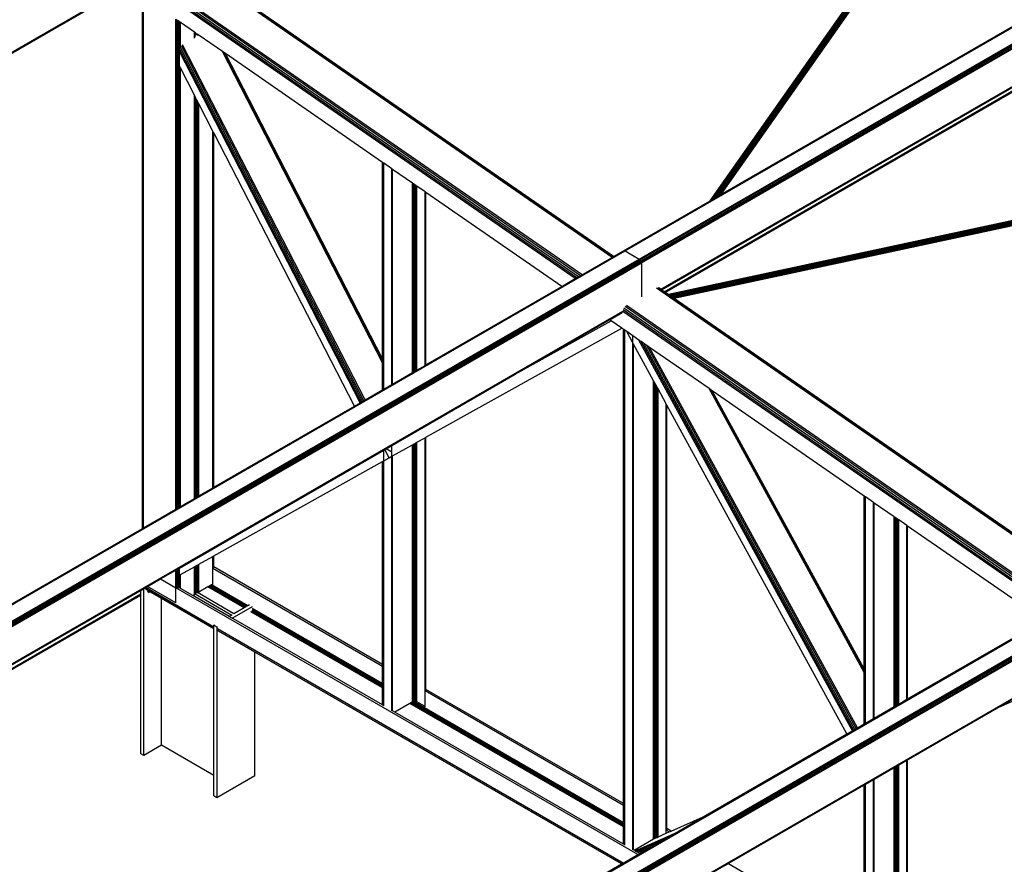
# Model space of a CAD drawing. Header units: millimetres. Extents: x 10 to 1250, y -62 to 528.
# Tile 689 of 909: x 608.25 to 610.51, y 516.88 to 518.82. Entities that reach past the tile are written whole.
import ezdxf

# ---------------------------------------------------------------- set-up
doc = ezdxf.new("R2010")
doc.units = ezdxf.units.MM
doc.header["$LTSCALE"] = 0.05

msp = doc.modelspace()

# ---------------------------------------------------------------- linework, layer by layer
at = {"color": 8}
for p, q in [((609.6415, 518.2852), (612.4102, 519.8837)), ((609.6434, 518.2845), (612.4122, 519.883)), ((609.6756, 518.266), (612.4443, 519.8645)), ((609.6775, 518.2644), (612.4463, 519.8629)), ((609.6792, 518.2621), (612.4479, 519.8607)), ((609.6803, 518.2595), (612.4491, 519.8581)), ((609.6807, 518.257), (612.4495, 519.8556)), ((609.7251, 518.1966), (612.4072, 519.7451)), ((609.7266, 518.1956), (612.4066, 519.743)), ((609.8383, 518.3995), (610.4985, 519.3381)), ((609.8384, 518.3996), (610.4985, 519.3381)), ((609.8388, 518.3997), (610.5035, 519.3448)), ((609.8393, 518.4), (610.5045, 519.3458)), ((609.8399, 518.4004), (610.5056, 519.3468)), ((609.8408, 518.4009), (610.5069, 519.3478)), ((609.8418, 518.4015), (610.5082, 519.3488)), ((609.8429, 518.4021), (610.5095, 519.3498)), ((609.8442, 518.4029), (610.511, 519.3508)), ((609.8456, 518.4037), (610.5126, 519.3519)), ((609.847, 518.4045), (610.5131, 519.3514)), ((609.8485, 518.4054), (610.5137, 519.351)), ((609.8501, 518.4063), (610.5142, 519.3504)), ((609.8516, 518.4072), (610.5147, 519.3498)), ((609.8531, 518.4081), (610.5152, 519.3492)), ((609.8546, 518.4089), (610.5156, 519.3485)), ((609.8561, 518.4097), (610.516, 519.3478)), ((609.8574, 518.4105), (610.5163, 519.3471)), ((609.8587, 518.4112), (610.5165, 519.3464)), ((609.8598, 518.4119), (610.5167, 519.3457)), ((609.8608, 518.4124), (610.5168, 519.3451)), ((609.8616, 518.4129), (610.5168, 519.3444)), ((609.8622, 518.4133), (610.5168, 519.3438)), ((609.8627, 518.4136), (610.5167, 519.3433)), ((609.863, 518.4138), (610.5158, 519.3418)), ((609.863, 518.4138), (611.3044, 519.2459)), ((609.7271, 518.1953), (611.3006, 519.1037)), ((609.7333, 518.1909), (611.3006, 519.0958)), ((609.7349, 518.1898), (611.3006, 519.0937)), ((609.7355, 518.1894), (611.3006, 519.093)), ((605.99, 517.4442), (608.5335, 518.9127)), ((605.99, 517.4423), (608.5331, 518.9106)), ((605.99, 517.4417), (608.533, 518.9099)), ((609.6158, 518.271), (608.6972, 518.9075)), ((609.6168, 518.2716), (608.6993, 518.9073)), ((609.6133, 518.2696), (608.6943, 518.9063)), ((608.5357, 517.6474), (608.5357, 518.8694)), ((608.5362, 517.6477), (608.5362, 518.869)), ((608.5378, 517.6486), (608.5378, 518.8679)), ((609.5409, 518.2278), (608.6203, 518.8656)), ((609.5446, 518.2299), (608.6256, 518.8666)), ((609.5291, 518.221), (608.6123, 518.8562)), ((609.5326, 518.223), (608.6147, 518.8589)), ((609.5367, 518.2254), (608.6189, 518.8612)), ((608.6147, 518.8147), (608.6123, 518.8163)), ((608.6123, 518.7875), (608.6123, 518.8163)), ((608.6149, 518.8145), (608.6147, 518.8147)), ((608.6147, 518.7829), (608.6147, 518.8147)), ((608.6161, 518.8137), (608.6149, 518.8145)), ((608.6149, 518.7825), (608.6149, 518.8145)), ((608.6175, 518.8127), (608.6161, 518.8137)), ((608.6161, 518.7802), (608.6161, 518.8137)), ((608.6203, 518.8108), (608.6175, 518.8127)), ((608.6175, 518.7775), (608.6175, 518.8127)), ((608.6203, 518.7721), (608.6203, 518.8108)), ((608.6227, 518.8091), (608.6203, 518.8108)), ((608.6227, 518.7675), (608.6227, 518.8091)), ((608.6548, 518.7869), (608.6227, 518.8091)), ((608.6147, 518.7829), (608.6123, 518.7875)), ((608.6123, 518.78), (608.6123, 518.7875)), ((608.6147, 518.7754), (608.6123, 518.78)), ((608.6123, 518.7719), (608.6123, 518.78)), ((608.6147, 518.7672), (608.6123, 518.7719)), ((608.6123, 518.7642), (608.6123, 518.7719)), ((608.6149, 518.7825), (608.6147, 518.7829)), ((608.6147, 518.7754), (608.6147, 518.7829)), ((608.6149, 518.775), (608.6147, 518.7754)), ((608.6147, 518.7672), (608.6147, 518.7754)), ((608.6161, 518.7802), (608.6149, 518.7825)), ((608.6149, 518.775), (608.6149, 518.7825)), ((608.6161, 518.7727), (608.6149, 518.775)), ((608.6149, 518.7668), (608.6149, 518.775)), ((608.6175, 518.7775), (608.6161, 518.7802)), ((608.6161, 518.7727), (608.6161, 518.7802)), ((608.6175, 518.77), (608.6161, 518.7727)), ((608.6161, 518.7645), (608.6161, 518.7727)), ((608.6175, 518.77), (608.6175, 518.7775)), ((608.6227, 518.7675), (608.6203, 518.7721)), ((608.6203, 518.7646), (608.6203, 518.7721)), ((608.6548, 518.7733), (608.6548, 518.7869)), ((608.6564, 518.7858), (608.6548, 518.7869)), ((608.6564, 518.7839), (608.6564, 518.7858)), ((608.6569, 518.7854), (608.6564, 518.7858)), ((608.6564, 518.7752), (608.6564, 518.7839)), ((608.6569, 518.7831), (608.6569, 518.7854)), ((608.6571, 518.7853), (608.6569, 518.7854)), ((608.6569, 518.7784), (608.6569, 518.7831)), ((608.6571, 518.7827), (608.6571, 518.7853)), ((608.6599, 518.7833), (608.6571, 518.7853)), ((608.6599, 518.7801), (608.6599, 518.7833)), ((608.6627, 518.7814), (608.6599, 518.7833)), ((608.6627, 518.7789), (608.6627, 518.7814)), ((608.6651, 518.7797), (608.6627, 518.7814)), ((608.6651, 518.7793), (608.6651, 518.7797)), ((608.6655, 518.7795), (608.6651, 518.7797)), ((608.7193, 518.7422), (608.6655, 518.7795)), ((608.6147, 518.7596), (608.6123, 518.7642)), ((608.6123, 518.7582), (608.6123, 518.7642)), ((608.6147, 518.7536), (608.6123, 518.7582)), ((608.6123, 518.7248), (608.6123, 518.7582)), ((608.6149, 518.7668), (608.6147, 518.7672)), ((608.6147, 518.7596), (608.6147, 518.7672)), ((608.6149, 518.7592), (608.6147, 518.7596)), ((608.6147, 518.7536), (608.6147, 518.7596)), ((608.6149, 518.7532), (608.6147, 518.7536)), ((608.6147, 518.7202), (608.6147, 518.7536)), ((608.6161, 518.7645), (608.6149, 518.7668)), ((608.6149, 518.7592), (608.6149, 518.7668)), ((608.6161, 518.7569), (608.6149, 518.7592)), ((608.6149, 518.7532), (608.6149, 518.7592)), ((608.6161, 518.7509), (608.6149, 518.7532)), ((608.6149, 518.7198), (608.6149, 518.7532)), ((608.6175, 518.7618), (608.6161, 518.7645)), ((608.6161, 518.7569), (608.6161, 518.7645)), ((608.6175, 518.7542), (608.6161, 518.7569)), ((608.6161, 518.7509), (608.6161, 518.7569)), ((608.6175, 518.7482), (608.6161, 518.7509)), ((608.6161, 518.7175), (608.6161, 518.7509)), ((608.6175, 518.7618), (608.6175, 518.77)), ((608.6175, 518.7542), (608.6175, 518.7618)), ((608.6175, 518.7482), (608.6175, 518.7542)), ((608.6227, 518.76), (608.6203, 518.7646)), ((608.6203, 518.7564), (608.6203, 518.7646)), ((608.6227, 518.7518), (608.6203, 518.7564)), ((608.6203, 518.7487), (608.6203, 518.7564)), ((609.0376, 517.9372), (608.6203, 518.7487)), ((608.6203, 518.7428), (608.6203, 518.7487)), ((608.6227, 518.76), (608.6227, 518.7675)), ((608.6227, 518.7518), (608.6227, 518.76)), ((608.6227, 518.7506), (608.6227, 518.7518)), ((609.0406, 517.9389), (608.6229, 518.7514)), ((609.0439, 517.9408), (608.6251, 518.7553)), ((609.0468, 517.9425), (608.6277, 518.7577)), ((608.6175, 518.7148), (608.6175, 518.7482)), ((609.0352, 517.9358), (608.6203, 518.7428)), ((608.6203, 518.7094), (608.6203, 518.7428)), ((609.0865, 518.028), (608.7193, 518.7422)), ((608.7238, 518.7391), (608.7193, 518.7422)), ((609.0865, 518.0336), (608.7238, 518.7391)), ((608.7261, 518.7375), (608.7238, 518.7391)), ((609.0865, 518.0366), (608.7261, 518.7375)), ((609.0865, 518.4878), (608.7261, 518.7375)), ((608.6123, 517.6917), (608.6123, 518.7248)), ((608.6147, 518.7202), (608.6123, 518.7248)), ((608.6147, 517.693), (608.6147, 518.7202)), ((608.6149, 518.7198), (608.6147, 518.7202)), ((608.6149, 517.6932), (608.6149, 518.7198)), ((608.6161, 518.7175), (608.6149, 518.7198)), ((608.6161, 517.6938), (608.6161, 518.7175)), ((608.6175, 518.7148), (608.6161, 518.7175)), ((608.6175, 517.6947), (608.6175, 518.7148)), ((608.6203, 517.6963), (608.6203, 518.7094)), ((608.6227, 518.7048), (608.6203, 518.7094)), ((608.6227, 517.6976), (608.6227, 518.7048)), ((608.6548, 518.6423), (608.6227, 518.7048)), ((608.6548, 517.7162), (608.6548, 518.6423)), ((608.6564, 518.6392), (608.6548, 518.6423)), ((608.6564, 517.7171), (608.6564, 518.6392)), ((608.6569, 518.6382), (608.6564, 518.6392)), ((608.6569, 517.7174), (608.6569, 518.6382)), ((608.6571, 518.6377), (608.6569, 518.6382)), ((608.6571, 517.7175), (608.6571, 518.6377)), ((608.6574, 518.6373), (608.6571, 518.6377)), ((608.6574, 517.7177), (608.6574, 518.6373)), ((608.6585, 518.635), (608.6574, 518.6373)), ((608.6585, 517.7183), (608.6585, 518.635)), ((608.6599, 518.6323), (608.6585, 518.635)), ((608.6599, 517.7191), (608.6599, 518.6323)), ((608.6627, 518.6269), (608.6599, 518.6323)), ((608.6627, 517.7208), (608.6627, 518.6269)), ((608.6651, 518.6222), (608.6627, 518.6269)), ((608.6651, 517.7221), (608.6651, 518.6222)), ((608.6972, 518.5598), (608.6651, 518.6222)), ((611.6143, 518.5863), (609.7427, 518.1844)), ((611.616, 518.5865), (609.7428, 518.1843)), ((611.6165, 518.5864), (609.743, 518.1842)), ((611.617, 518.5863), (609.7434, 518.184)), ((611.6176, 518.586), (609.7438, 518.1837)), ((611.6182, 518.5857), (609.7443, 518.1833)), ((611.6174, 518.5849), (609.7449, 518.1829)), ((611.6159, 518.584), (609.7455, 518.1825)), ((611.6145, 518.5831), (609.7463, 518.1819)), ((611.6131, 518.5821), (609.747, 518.1814)), ((611.6119, 518.5811), (609.7479, 518.1808)), ((611.6107, 518.5801), (609.7487, 518.1803)), ((611.6096, 518.5791), (609.7495, 518.1797)), ((611.6087, 518.5781), (609.7504, 518.1791)), ((611.608, 518.5772), (609.7512, 518.1785)), ((611.6073, 518.5763), (609.752, 518.178)), ((611.6067, 518.5755), (609.7528, 518.1774)), ((609.7535, 518.1769), (611.6062, 518.5747)), ((611.6057, 518.574), (609.7541, 518.1765)), ((611.6053, 518.5734), (609.7547, 518.1761)), ((611.6049, 518.5729), (609.7552, 518.1758)), ((611.6046, 518.5725), (609.7556, 518.1755)), ((611.6044, 518.5722), (609.7559, 518.1753)), ((611.6043, 518.572), (609.7561, 518.1751)), ((611.6042, 518.5719), (609.7562, 518.1751)), ((608.6972, 517.7407), (608.6972, 518.5598)), ((608.6988, 518.5567), (608.6972, 518.5598)), ((608.6988, 517.7416), (608.6988, 518.5567)), ((608.6993, 518.5556), (608.6988, 518.5567)), ((608.6993, 517.7419), (608.6993, 518.5556)), ((609.022, 517.9282), (608.6993, 518.5556)), ((609.0865, 518.0366), (609.0865, 518.4878)), ((609.0872, 518.4873), (609.0865, 518.4878)), ((609.0872, 518.0352), (609.0872, 518.4873)), ((609.0889, 518.4861), (609.0872, 518.4873)), ((609.0889, 518.0319), (609.0889, 518.4861)), ((609.0893, 518.4858), (609.0889, 518.4861)), ((609.0893, 518.0311), (609.0893, 518.4858)), ((609.108, 518.4729), (609.0893, 518.4858)), ((609.108, 517.9778), (609.108, 518.4729)), ((609.1097, 518.4717), (609.108, 518.4729)), ((609.1097, 517.9788), (609.1097, 518.4717)), ((609.1555, 518.44), (609.1097, 518.4717)), ((609.1555, 518.0053), (609.1555, 518.44)), ((609.1569, 518.439), (609.1555, 518.44)), ((609.1569, 518.0061), (609.1569, 518.439)), ((609.1578, 518.4384), (609.1569, 518.439)), ((609.1578, 518.0066), (609.1578, 518.4384)), ((609.1606, 518.4365), (609.1578, 518.4384)), ((609.1606, 518.0082), (609.1606, 518.4365)), ((609.1633, 518.4346), (609.1606, 518.4365)), ((609.1633, 518.0098), (609.1633, 518.4346)), ((609.1642, 518.4339), (609.1633, 518.4346)), ((609.1642, 518.0103), (609.1642, 518.4339)), ((609.1657, 518.4329), (609.1642, 518.4339)), ((609.1657, 518.0111), (609.1657, 518.4329)), ((609.1843, 518.42), (609.1657, 518.4329)), ((609.1843, 518.0219), (609.1843, 518.42)), ((609.186, 518.4188), (609.1843, 518.42)), ((609.186, 518.0229), (609.186, 518.4188)), ((609.4978, 518.2029), (609.186, 518.4188)), ((609.8546, 518.4089), (609.8561, 518.4097)), ((609.8561, 518.4097), (609.8574, 518.4105)), ((609.8574, 518.4105), (609.8587, 518.4112)), ((609.8587, 518.4112), (609.8598, 518.4119)), ((609.8598, 518.4119), (609.8608, 518.4124)), ((609.8608, 518.4124), (609.8616, 518.4129)), ((609.8616, 518.4129), (609.8622, 518.4133)), ((609.8622, 518.4133), (609.8627, 518.4136)), ((609.863, 518.4138), (609.8627, 518.4136)), ((609.6398, 518.2849), (609.8383, 518.3995)), ((609.8383, 518.3995), (609.8384, 518.3996)), ((609.8384, 518.3996), (609.8388, 518.3997)), ((609.8388, 518.3997), (609.8393, 518.4)), ((609.8393, 518.4), (609.8399, 518.4004)), ((609.8399, 518.4004), (609.8408, 518.4009)), ((609.8408, 518.4009), (609.8418, 518.4015)), ((609.8418, 518.4015), (609.8429, 518.4021)), ((609.8429, 518.4021), (609.8442, 518.4029)), ((609.8442, 518.4029), (609.8456, 518.4037)), ((609.8456, 518.4037), (609.847, 518.4045)), ((609.847, 518.4045), (609.8485, 518.4054)), ((609.8485, 518.4054), (609.8501, 518.4063)), ((609.8501, 518.4063), (609.8516, 518.4072)), ((609.8516, 518.4072), (609.8531, 518.4081)), ((609.8531, 518.4081), (609.8546, 518.4089)), ((606.9321, 516.721), (609.6415, 518.2852)), ((606.9341, 516.7203), (609.6434, 518.2845)), ((609.6168, 518.2716), (609.6398, 518.2849)), ((609.6398, 518.2849), (609.6415, 518.2852)), ((609.6415, 518.2852), (609.6434, 518.2845)), ((609.6434, 518.2845), (609.6756, 518.266)), ((606.9662, 516.7017), (609.6756, 518.266)), ((606.9682, 516.7001), (609.6775, 518.2644)), ((606.9699, 516.6979), (609.6792, 518.2621)), ((606.971, 516.6953), (609.6803, 518.2595)), ((606.9714, 516.6928), (609.6807, 518.257)), ((609.5446, 518.2299), (609.6133, 518.2696)), ((609.6133, 518.2696), (609.6158, 518.271)), ((609.6158, 518.271), (609.6168, 518.2716)), ((609.6756, 518.266), (609.6775, 518.2644)), ((609.6775, 518.2644), (609.6792, 518.2621)), ((609.6792, 518.2621), (609.6803, 518.2595)), ((609.6803, 518.2595), (609.6807, 518.257)), ((609.6807, 518.257), (609.6807, 518.1792)), ((609.5409, 518.2278), (609.5446, 518.2299)), ((609.4978, 518.2029), (609.5291, 518.221)), ((609.5291, 518.221), (609.5326, 518.223)), ((609.5326, 518.223), (609.5367, 518.2254)), ((609.5367, 518.2254), (609.5409, 518.2278)), ((609.186, 518.0229), (609.4978, 518.2029)), ((610.7195, 517.5032), (609.7151, 518.1991)), ((610.722, 517.5046), (609.7181, 518.2001)), ((609.7251, 518.1966), (609.7208, 518.1996)), ((609.7266, 518.1956), (609.7251, 518.1966)), ((609.7271, 518.1953), (609.7266, 518.1956)), ((609.7333, 518.1909), (609.7271, 518.1953)), ((609.7349, 518.1898), (609.7333, 518.1909)), ((609.7355, 518.1894), (609.7349, 518.1898)), ((609.7427, 518.1844), (609.7355, 518.1894)), ((609.7428, 518.1843), (609.7427, 518.1844)), ((609.743, 518.1842), (609.7428, 518.1843)), ((609.7434, 518.184), (609.743, 518.1842)), ((609.7438, 518.1837), (609.7434, 518.184)), ((609.7443, 518.1833), (609.7438, 518.1837)), ((609.7449, 518.1829), (609.7443, 518.1833)), ((609.7455, 518.1825), (609.7449, 518.1829)), ((609.7463, 518.1819), (609.7455, 518.1825)), ((609.747, 518.1814), (609.7463, 518.1819)), ((609.7479, 518.1808), (609.747, 518.1814)), ((609.7487, 518.1803), (609.7479, 518.1808)), ((609.7495, 518.1797), (609.7487, 518.1803)), ((609.7504, 518.1791), (609.7495, 518.1797)), ((609.7512, 518.1785), (609.7504, 518.1791)), ((609.752, 518.178), (609.7512, 518.1785)), ((609.7528, 518.1774), (609.752, 518.178)), ((609.7535, 518.1769), (609.7528, 518.1774)), ((609.7541, 518.1765), (609.7535, 518.1769)), ((609.7547, 518.1761), (609.7541, 518.1765)), ((609.7552, 518.1758), (609.7547, 518.1761)), ((609.7556, 518.1755), (609.7552, 518.1758)), ((609.7559, 518.1753), (609.7556, 518.1755)), ((609.7561, 518.1751), (609.7559, 518.1753)), ((609.7562, 518.1751), (609.7561, 518.1751)), ((610.723, 517.5052), (609.7562, 518.1751)), ((607.0158, 516.6324), (609.6385, 518.1466)), ((607.0172, 516.6314), (609.6379, 518.1444)), ((609.608, 518.1265), (609.6368, 518.1431)), ((610.6353, 517.4546), (609.6381, 518.1455)), ((610.6387, 517.4566), (609.6389, 518.1493)), ((610.6429, 517.459), (609.6407, 518.1534)), ((610.6471, 517.4614), (609.6433, 518.1569)), ((610.6508, 517.4635), (609.6464, 518.1594)), ((609.3913, 518.0014), (609.6073, 518.1261)), ((609.3913, 518.0014), (609.6113, 518.1242)), ((609.6073, 518.1261), (609.608, 518.1265)), ((609.6113, 518.1242), (609.608, 518.1265)), ((609.6355, 518.1074), (609.6113, 518.1242)), ((609.186, 517.8567), (609.6355, 518.1074)), ((609.6397, 518.1045), (609.6355, 518.1074)), ((609.6405, 518.104), (609.6397, 518.1045)), ((609.6397, 517.0161), (609.6397, 518.1045)), ((609.6425, 518.1025), (609.6405, 518.104)), ((609.6405, 517.0157), (609.6405, 518.104)), ((609.6425, 516.9204), (609.6425, 518.1025)), ((609.647, 518.0995), (609.6425, 518.1025)), ((609.6612, 518.0735), (609.647, 518.0995)), ((609.6612, 518.0896), (609.647, 518.0995)), ((609.6612, 518.0735), (609.6612, 518.0896)), ((609.675, 518.0801), (609.6612, 518.0896)), ((609.6629, 518.0704), (609.6612, 518.0735)), ((609.6612, 516.9104), (609.6612, 518.0735)), ((610.1652, 517.1832), (609.675, 518.0801)), ((609.68, 518.0766), (609.675, 518.0801)), ((610.1676, 517.1845), (609.68, 518.0766)), ((609.6864, 518.0722), (609.68, 518.0766)), ((610.1706, 517.1863), (609.6864, 518.0722)), ((609.6933, 518.0674), (609.6864, 518.0722)), ((609.6629, 516.9094), (609.6629, 518.0704)), ((609.7087, 517.9865), (609.6629, 518.0704)), ((610.1738, 517.1882), (609.6933, 518.0674)), ((609.6995, 518.0631), (609.6933, 518.0674)), ((610.1768, 517.1899), (609.6995, 518.0631)), ((609.8361, 517.9685), (609.6995, 518.0631)), ((609.0872, 518.0352), (609.0865, 518.0366)), ((609.0865, 518.0336), (609.0865, 518.0366)), ((609.0872, 518.0322), (609.0865, 518.0336)), ((609.0865, 518.028), (609.0865, 518.0336)), ((609.0865, 517.9654), (609.0865, 518.028)), ((609.0872, 518.0266), (609.0865, 518.028)), ((609.0889, 518.0319), (609.0872, 518.0352)), ((609.0872, 518.0322), (609.0872, 518.0352)), ((609.0872, 518.0266), (609.0872, 518.0322)), ((609.0889, 518.029), (609.0872, 518.0322)), ((609.0872, 517.9658), (609.0872, 518.0266)), ((609.0889, 518.0234), (609.0872, 518.0266)), ((609.0893, 518.0311), (609.0889, 518.0319)), ((609.0889, 518.029), (609.0889, 518.0319)), ((609.0889, 518.0234), (609.0889, 518.029)), ((609.0893, 518.0282), (609.0889, 518.029)), ((609.0893, 518.0282), (609.0893, 518.0311)), ((609.0893, 518.0226), (609.0893, 518.0282)), ((609.0893, 518.0226), (609.0889, 518.0234)), ((609.0889, 517.9668), (609.0889, 518.0234)), ((609.0893, 517.967), (609.0893, 518.0226)), ((609.1097, 517.9788), (609.1555, 518.0053)), ((609.1555, 518.0053), (609.1569, 518.0061)), ((609.1569, 518.0061), (609.1578, 518.0066)), ((609.1578, 518.0066), (609.1606, 518.0082)), ((609.1606, 518.0082), (609.1633, 518.0098)), ((609.1633, 518.0098), (609.1642, 518.0103)), ((609.1642, 518.0103), (609.1657, 518.0111)), ((609.1657, 518.0111), (609.1843, 518.0219)), ((609.1843, 518.0219), (609.186, 518.0229)), ((609.108, 517.8378), (609.3913, 518.0014)), ((609.7087, 516.9348), (609.7087, 517.9865)), ((609.7111, 517.9823), (609.7087, 517.9865)), ((609.7111, 516.9749), (609.7111, 517.9823)), ((609.7138, 517.9772), (609.7111, 517.9823)), ((609.0468, 517.9425), (609.0865, 517.9654)), ((609.0865, 517.9654), (609.0872, 517.9658)), ((609.0872, 517.9658), (609.0889, 517.9668)), ((609.0889, 517.9668), (609.0893, 517.967)), ((609.0893, 517.967), (609.108, 517.9778)), ((609.108, 517.9778), (609.1097, 517.9788)), ((609.7138, 516.9734), (609.7138, 517.9772)), ((609.7166, 517.9722), (609.7138, 517.9772)), ((609.7166, 516.9718), (609.7166, 517.9722)), ((609.7175, 517.9705), (609.7166, 517.9722)), ((609.7175, 516.9712), (609.7175, 517.9705)), ((609.7189, 517.9679), (609.7175, 517.9705)), ((609.7189, 516.9704), (609.7189, 517.9679)), ((609.7376, 517.9338), (609.7189, 517.9679)), ((610.1921, 517.317), (609.8361, 517.9685)), ((609.8408, 517.9652), (609.8361, 517.9685)), ((610.1921, 517.3224), (609.8408, 517.9652)), ((609.8433, 517.9635), (609.8408, 517.9652)), ((610.1921, 517.3252), (609.8433, 517.9635)), ((610.1921, 517.7218), (609.8433, 517.9635)), ((609.022, 517.9282), (609.0352, 517.9358)), ((609.0352, 517.9358), (609.0376, 517.9372)), ((609.0376, 517.9372), (609.0406, 517.9389)), ((609.0406, 517.9389), (609.0439, 517.9408)), ((609.0439, 517.9408), (609.0468, 517.9425)), ((608.6993, 517.7419), (609.022, 517.9282)), ((609.7376, 516.9596), (609.7376, 517.9338)), ((609.7393, 517.9306), (609.7376, 517.9338)), ((609.7393, 516.9586), (609.7393, 517.9306)), ((610.152, 517.1756), (609.7393, 517.9306)), ((609.1633, 517.844), (609.1642, 517.8445)), ((609.1642, 517.8445), (609.1657, 517.8453)), ((609.1642, 517.2906), (609.1642, 517.8445)), ((609.1657, 517.8453), (609.1843, 517.8557)), ((609.1657, 517.2898), (609.1657, 517.8453)), ((609.1843, 517.8557), (609.186, 517.8567)), ((609.1843, 517.279), (609.1843, 517.8557)), ((609.186, 517.2781), (609.186, 517.8567)), ((608.6203, 517.5563), (609.0893, 517.8271)), ((609.0893, 517.8271), (609.0916, 517.8284)), ((609.0893, 517.8027), (609.0893, 517.8271)), ((609.0916, 517.8284), (609.0948, 517.8302)), ((609.1021, 517.8099), (609.0916, 517.8284)), ((609.0948, 517.8302), (609.108, 517.8378)), ((609.108, 517.8226), (609.0948, 517.8302)), ((609.108, 517.8226), (609.108, 517.8378)), ((609.108, 517.8131), (609.108, 517.8226)), ((609.1097, 517.8141), (609.1555, 517.8396)), ((609.1555, 517.8396), (609.1569, 517.8404)), ((609.1555, 517.2957), (609.1555, 517.8396)), ((609.1569, 517.8404), (609.1578, 517.8409)), ((609.1569, 517.2949), (609.1569, 517.8404)), ((609.1578, 517.8409), (609.1606, 517.8425)), ((609.1578, 517.2944), (609.1578, 517.8409)), ((609.1606, 517.8425), (609.1633, 517.844)), ((609.1606, 517.2928), (609.1606, 517.8425)), ((609.1633, 517.2912), (609.1633, 517.844)), ((608.6993, 517.5844), (609.0865, 517.8011)), ((609.0865, 517.8011), (609.0872, 517.8015)), ((609.0865, 517.3355), (609.0865, 517.8011)), ((609.0872, 517.8015), (609.0889, 517.8024)), ((609.0872, 517.3351), (609.0872, 517.8015)), ((609.0889, 517.8024), (609.0893, 517.8027)), ((609.0889, 517.3342), (609.0889, 517.8024)), ((609.0893, 517.8027), (609.1021, 517.8099)), ((609.0893, 517.3339), (609.0893, 517.8027)), ((609.1021, 517.8099), (609.108, 517.8131)), ((609.108, 517.8131), (609.1097, 517.8141)), ((609.108, 517.2298), (609.108, 517.8131)), ((609.1097, 517.2288), (609.1097, 517.8141)), ((608.6651, 517.7221), (608.6972, 517.7407)), ((608.6972, 517.7407), (608.6988, 517.7416)), ((608.6988, 517.7416), (608.6993, 517.7419)), ((608.6227, 517.6976), (608.6548, 517.7162)), ((608.6548, 517.7162), (608.6564, 517.7171)), ((608.6564, 517.7171), (608.6569, 517.7174)), ((608.6569, 517.7174), (608.6571, 517.7175)), ((608.6571, 517.7175), (608.6574, 517.7177)), ((608.6574, 517.7177), (608.6585, 517.7183)), ((608.6585, 517.7183), (608.6599, 517.7191)), ((608.6599, 517.7191), (608.6627, 517.7208)), ((608.6627, 517.7208), (608.6651, 517.7221)), ((610.1921, 517.3252), (610.1921, 517.7218)), ((610.1928, 517.7213), (610.1921, 517.7218)), ((610.1928, 517.3239), (610.1928, 517.7213)), ((610.1945, 517.7201), (610.1928, 517.7213)), ((610.1945, 517.3208), (610.1945, 517.7201)), ((610.1949, 517.7198), (610.1945, 517.7201)), ((610.1949, 517.3201), (610.1949, 517.7198)), ((610.2136, 517.7069), (610.1949, 517.7198)), ((608.5378, 517.6486), (608.6123, 517.6917)), ((608.6123, 517.6917), (608.6147, 517.693)), ((608.6147, 517.693), (608.6149, 517.6932)), ((608.6149, 517.6932), (608.6161, 517.6938)), ((608.6161, 517.6938), (608.6175, 517.6947)), ((608.6175, 517.6947), (608.6203, 517.6963)), ((608.6203, 517.6963), (608.6227, 517.6976)), ((610.2136, 517.2111), (610.2136, 517.7069)), ((610.2153, 517.7057), (610.2136, 517.7069)), ((610.2153, 517.2121), (610.2153, 517.7057)), ((610.2611, 517.674), (610.2153, 517.7057)), ((610.2611, 517.2386), (610.2611, 517.674)), ((610.2625, 517.673), (610.2611, 517.674)), ((610.2625, 517.2394), (610.2625, 517.673)), ((610.2635, 517.6724), (610.2625, 517.673)), ((610.2635, 517.2399), (610.2635, 517.6724)), ((610.2662, 517.6705), (610.2635, 517.6724)), ((610.2662, 517.2415), (610.2662, 517.6705)), ((610.269, 517.6686), (610.2662, 517.6705)), ((610.269, 517.2431), (610.269, 517.6686)), ((610.2699, 517.6679), (610.269, 517.6686)), ((610.2699, 517.2436), (610.2699, 517.6679)), ((610.2713, 517.6669), (610.2699, 517.6679)), ((610.2713, 517.2444), (610.2713, 517.6669)), ((610.29, 517.654), (610.2713, 517.6669)), ((606.9304, 516.7206), (608.5357, 517.6474)), ((608.5357, 517.6474), (608.5362, 517.6477)), ((608.5362, 517.6477), (608.5378, 517.6486)), ((610.29, 517.2552), (610.29, 517.654)), ((610.2917, 517.6528), (610.29, 517.654)), ((610.2917, 517.2562), (610.2917, 517.6528)), ((610.6039, 517.4365), (610.2917, 517.6528)), ((608.6651, 517.5653), (608.6972, 517.5833)), ((608.6972, 517.5833), (608.6988, 517.5841)), ((608.6972, 517.5603), (608.6972, 517.5833)), ((608.6988, 517.5841), (608.6993, 517.5844)), ((608.6988, 517.5594), (608.6988, 517.5841)), ((608.6993, 517.5591), (608.6993, 517.5844)), ((608.5774, 517.5315), (608.6123, 517.5517)), ((608.6123, 517.5517), (608.6147, 517.553)), ((608.6123, 517.5358), (608.6123, 517.5517)), ((608.6147, 517.553), (608.6149, 517.5532)), ((608.6147, 517.5371), (608.6147, 517.553)), ((608.6149, 517.5532), (608.6161, 517.5539)), ((608.6149, 517.5372), (608.6149, 517.5532)), ((608.6161, 517.5539), (608.6175, 517.5547)), ((608.6161, 517.5379), (608.6161, 517.5539)), ((608.6175, 517.5547), (608.6203, 517.5563)), ((608.6175, 517.5387), (608.6175, 517.5547)), ((608.6203, 517.5402), (608.6203, 517.5563)), ((608.6227, 517.5415), (608.6548, 517.5595)), ((608.6548, 517.5595), (608.6564, 517.5604)), ((608.6548, 517.4953), (608.6548, 517.5595)), ((608.6564, 517.5604), (608.6569, 517.5607)), ((608.6564, 517.5006), (608.6564, 517.5604)), ((608.6569, 517.5607), (608.6571, 517.5608)), ((608.6569, 517.5004), (608.6569, 517.5607)), ((608.6571, 517.5608), (608.6574, 517.561)), ((608.6571, 517.5391), (608.6571, 517.5608)), ((608.6574, 517.561), (608.6585, 517.5616)), ((608.6574, 517.539), (608.6574, 517.561)), ((608.6585, 517.5616), (608.6599, 517.5624)), ((608.6585, 517.5383), (608.6585, 517.5616)), ((608.6599, 517.5624), (608.6627, 517.564)), ((608.6599, 517.5375), (608.6599, 517.5624)), ((608.6627, 517.564), (608.6651, 517.5653)), ((608.6627, 517.5359), (608.6627, 517.564)), ((608.6651, 517.5345), (608.6651, 517.5653)), ((608.6988, 517.5594), (608.6972, 517.5603)), ((608.6972, 517.5556), (608.6972, 517.5603)), ((608.6972, 517.5198), (608.6972, 517.5556)), ((609.0865, 517.3309), (608.6972, 517.5556)), ((608.6993, 517.5591), (608.6988, 517.5594)), ((608.6988, 517.5557), (608.6988, 517.5594)), ((608.6993, 517.5573), (608.6993, 517.5591)), ((609.0865, 517.3355), (608.6993, 517.5591)), ((608.5475, 517.5142), (608.5774, 517.5315)), ((608.5774, 517.5315), (608.6123, 517.5113)), ((608.6123, 517.5358), (608.6147, 517.5371)), ((608.6123, 517.5288), (608.6123, 517.5358)), ((608.6147, 517.5274), (608.6123, 517.5288)), ((608.6123, 517.5278), (608.6123, 517.5288)), ((608.6147, 517.5371), (608.6149, 517.5372)), ((608.6147, 517.5274), (608.6147, 517.5371)), ((608.6149, 517.5372), (608.6161, 517.5379)), ((608.6149, 517.5273), (608.6149, 517.5372)), ((608.6161, 517.5379), (608.6175, 517.5387)), ((608.6161, 517.5266), (608.6161, 517.5379)), ((608.6175, 517.5258), (608.6175, 517.5387)), ((608.6203, 517.5402), (608.6227, 517.5415)), ((608.6203, 517.5242), (608.6203, 517.5402)), ((608.6227, 517.5228), (608.6227, 517.5415)), ((608.6574, 517.539), (608.6571, 517.5391)), ((608.6571, 517.5369), (608.6571, 517.5391)), ((608.6574, 517.5368), (608.6571, 517.5369)), ((608.6571, 517.5344), (608.6571, 517.5369)), ((608.6574, 517.5343), (608.6571, 517.5344)), ((608.6571, 517.5319), (608.6571, 517.5344)), ((608.6574, 517.5318), (608.6571, 517.5319)), ((608.6571, 517.5298), (608.6571, 517.5319)), ((608.6574, 517.5296), (608.6571, 517.5298)), ((608.6571, 517.5029), (608.6571, 517.5298)), ((608.6585, 517.5383), (608.6574, 517.539)), ((608.6574, 517.5368), (608.6574, 517.539)), ((608.6585, 517.5361), (608.6574, 517.5368)), ((608.6574, 517.5343), (608.6574, 517.5368)), ((608.6585, 517.5336), (608.6574, 517.5343)), ((608.6574, 517.5318), (608.6574, 517.5343)), ((608.6585, 517.5311), (608.6574, 517.5318)), ((608.6574, 517.5296), (608.6574, 517.5318)), ((608.6585, 517.529), (608.6574, 517.5296)), ((608.6574, 517.5027), (608.6574, 517.5296)), ((608.6599, 517.5375), (608.6585, 517.5383)), ((608.6585, 517.5361), (608.6585, 517.5383)), ((608.6599, 517.5353), (608.6585, 517.5361)), ((608.6585, 517.5336), (608.6585, 517.5361)), ((608.6599, 517.5328), (608.6585, 517.5336)), ((608.6585, 517.5311), (608.6585, 517.5336)), ((608.6599, 517.5303), (608.6585, 517.5311)), ((608.6585, 517.529), (608.6585, 517.5311)), ((608.6585, 517.5023), (608.6585, 517.529)), ((608.6599, 517.5282), (608.6585, 517.529)), ((608.6599, 517.5353), (608.6599, 517.5375)), ((608.6599, 517.5328), (608.6599, 517.5353)), ((608.6599, 517.5303), (608.6599, 517.5328)), ((608.6599, 517.5282), (608.6599, 517.5303)), ((608.6599, 517.5021), (608.6599, 517.5282)), ((608.6651, 517.5345), (608.6627, 517.5359)), ((608.6627, 517.5337), (608.6627, 517.5359)), ((608.6651, 517.5324), (608.6627, 517.5337)), ((608.6627, 517.5312), (608.6627, 517.5337)), ((608.6651, 517.5298), (608.6627, 517.5312)), ((608.6627, 517.5287), (608.6627, 517.5312)), ((608.6651, 517.5273), (608.6627, 517.5287)), ((608.6627, 517.5265), (608.6627, 517.5287)), ((608.6651, 517.5324), (608.6651, 517.5345)), ((608.6651, 517.5298), (608.6651, 517.5324)), ((608.6651, 517.5273), (608.6651, 517.5298)), ((608.0377, 515.9543), (610.7471, 517.5185)), ((608.0397, 515.9536), (610.7491, 517.5178)), ((608.5318, 517.5052), (608.5386, 517.5091)), ((608.5386, 517.5091), (608.5404, 517.5101)), ((608.5386, 517.1264), (608.5386, 517.5091)), ((608.5404, 517.5101), (608.5406, 517.5102)), ((608.5406, 517.5102), (608.543, 517.5117)), ((608.6998, 517.4183), (608.5406, 517.5102)), ((608.547, 517.5055), (608.5418, 517.5085)), ((608.543, 517.5117), (608.5475, 517.5142)), ((608.6998, 517.4211), (608.543, 517.5117)), ((608.6123, 517.4767), (608.5475, 517.5142)), ((608.6123, 517.5278), (608.6147, 517.5263)), ((608.6123, 517.5239), (608.6123, 517.5278)), ((608.6147, 517.5226), (608.6123, 517.5239)), ((608.6123, 517.5227), (608.6123, 517.5239)), ((608.6123, 517.5227), (608.6147, 517.5213)), ((608.6123, 517.516), (608.6123, 517.5227)), ((608.6147, 517.5146), (608.6123, 517.516)), ((608.6123, 517.5113), (608.6123, 517.516)), ((609.6729, 516.899), (608.6123, 517.5113)), ((608.6123, 517.4767), (608.6123, 517.5113)), ((608.6149, 517.5273), (608.6147, 517.5274)), ((608.6147, 517.5263), (608.6147, 517.5274)), ((608.6147, 517.5263), (608.6149, 517.5261)), ((608.6147, 517.5226), (608.6147, 517.5263)), ((608.6149, 517.5225), (608.6147, 517.5226)), ((608.6147, 517.5213), (608.6147, 517.5226)), ((608.6147, 517.5146), (608.6147, 517.5213)), ((608.6147, 517.5213), (608.6149, 517.5212)), ((608.6147, 517.5104), (608.6147, 517.5146)), ((608.6149, 517.5145), (608.6147, 517.5146)), ((608.6161, 517.5266), (608.6149, 517.5273)), ((608.6149, 517.5261), (608.6149, 517.5273)), ((608.6149, 517.5261), (608.6161, 517.5254)), ((608.6149, 517.5225), (608.6149, 517.5261)), ((608.6161, 517.5219), (608.6149, 517.5225)), ((608.6149, 517.5212), (608.6149, 517.5225)), ((608.6149, 517.5145), (608.6149, 517.5212)), ((608.6149, 517.5212), (608.6161, 517.5205)), ((608.6149, 517.5128), (608.6149, 517.5145)), ((608.6161, 517.5138), (608.6149, 517.5145)), ((608.6175, 517.5258), (608.6161, 517.5266)), ((608.6161, 517.5254), (608.6161, 517.5266)), ((608.6161, 517.5254), (608.6175, 517.5245)), ((608.6161, 517.5219), (608.6161, 517.5254)), ((608.6175, 517.5211), (608.6161, 517.5219)), ((608.6161, 517.5205), (608.6161, 517.5219)), ((608.6161, 517.5205), (608.6175, 517.5197)), ((608.6161, 517.5138), (608.6161, 517.5205)), ((608.6175, 517.513), (608.6161, 517.5138)), ((608.6161, 517.5123), (608.6161, 517.5138)), ((608.6175, 517.5245), (608.6175, 517.5258)), ((608.6175, 517.5211), (608.6175, 517.5245)), ((608.6175, 517.5197), (608.6175, 517.5211)), ((608.6175, 517.513), (608.6175, 517.5197)), ((608.6175, 517.5101), (608.6175, 517.513)), ((608.6227, 517.5228), (608.6203, 517.5242)), ((608.6203, 517.5228), (608.6203, 517.5242)), ((608.6203, 517.5228), (608.6227, 517.5213)), ((608.6203, 517.5196), (608.6203, 517.5228)), ((608.6227, 517.5184), (608.6203, 517.5196)), ((608.6203, 517.5181), (608.6203, 517.5196)), ((608.6203, 517.5181), (608.6227, 517.5167)), ((608.6203, 517.5114), (608.6203, 517.5181)), ((608.6203, 517.5104), (608.6203, 517.5114)), ((608.6227, 517.51), (608.6203, 517.5114)), ((608.6227, 517.5213), (608.6227, 517.5228)), ((608.6227, 517.5184), (608.6227, 517.5213)), ((608.6227, 517.5167), (608.6227, 517.5184)), ((608.6227, 517.51), (608.6227, 517.5167)), ((608.6515, 517.4934), (608.6227, 517.51)), ((608.6651, 517.5252), (608.6627, 517.5265)), ((608.6627, 517.5029), (608.6627, 517.5265)), ((608.6651, 517.5252), (608.6651, 517.5273)), ((608.6651, 517.5042), (608.6651, 517.5252)), ((608.6858, 517.5132), (608.6651, 517.5012)), ((608.6877, 517.5143), (608.6858, 517.5132)), ((608.769, 517.4652), (608.6858, 517.5132)), ((608.6899, 517.5155), (608.6877, 517.5143)), ((608.7708, 517.4663), (608.6877, 517.5143)), ((608.692, 517.5168), (608.6899, 517.5155)), ((608.773, 517.4675), (608.6899, 517.5155)), ((608.6939, 517.5179), (608.692, 517.5168)), ((608.7752, 517.4688), (608.692, 517.5168)), ((608.6972, 517.5198), (608.6939, 517.5179)), ((608.7771, 517.4699), (608.6939, 517.5179)), ((608.6981, 517.5206), (608.6972, 517.5198)), ((607.0177, 516.631), (608.5318, 517.5052)), ((607.024, 516.6267), (608.5318, 517.4972)), ((607.0256, 516.6256), (608.5318, 517.4952)), ((607.0261, 516.6252), (608.5318, 517.4945)), ((608.0718, 515.935), (610.7812, 517.4993)), ((608.0738, 515.9334), (610.7832, 517.4977)), ((608.0755, 515.9312), (610.7848, 517.4954)), ((608.0766, 515.9286), (610.786, 517.4929)), ((608.077, 515.9261), (610.7863, 517.4903)), ((608.5318, 517.4972), (608.5318, 517.5052)), ((608.5318, 517.4952), (608.5318, 517.4972)), ((608.5318, 517.4945), (608.5318, 517.4952)), ((608.5318, 517.1303), (608.5318, 517.4945)), ((608.5498, 517.5007), (608.547, 517.5055)), ((608.5525, 517.5023), (608.547, 517.5055)), ((608.5498, 517.5007), (608.5525, 517.5023)), ((608.5792, 517.4869), (608.5525, 517.5023)), ((608.5792, 517.1499), (608.5792, 517.4869)), ((608.6998, 517.4173), (608.5792, 517.4869)), ((608.6548, 517.4953), (608.6515, 517.4934)), ((608.7346, 517.4454), (608.6515, 517.4934)), ((608.6564, 517.4967), (608.6548, 517.4953)), ((608.6564, 517.5006), (608.6569, 517.5004)), ((608.6564, 517.4999), (608.6564, 517.5006)), ((608.6564, 517.4999), (608.6569, 517.4983)), ((608.6564, 517.4973), (608.6564, 517.4999)), ((608.6564, 517.4973), (608.6565, 517.4972)), ((608.6564, 517.4967), (608.6564, 517.4973)), ((608.6565, 517.4972), (608.6564, 517.4967)), ((608.6569, 517.4983), (608.6565, 517.4972)), ((608.6565, 517.4972), (608.7405, 517.4487)), ((608.6569, 517.5004), (608.6571, 517.5003)), ((608.6569, 517.4983), (608.6569, 517.5004)), ((608.6571, 517.5029), (608.6574, 517.5027)), ((608.6571, 517.5029), (608.6571, 517.5029)), ((608.6571, 517.5003), (608.6571, 517.5029)), ((608.6599, 517.5), (608.6571, 517.5003)), ((608.6574, 517.5027), (608.6577, 517.5026)), ((608.6577, 517.5026), (608.6585, 517.5023)), ((608.6599, 517.5013), (608.6577, 517.5026)), ((608.6585, 517.5023), (608.6599, 517.5021)), ((608.6599, 517.5013), (608.6599, 517.5021)), ((608.6599, 517.5), (608.6599, 517.5013)), ((608.6599, 517.5), (608.6618, 517.5002)), ((608.6627, 517.5003), (608.6618, 517.5002)), ((608.7457, 517.4518), (608.6618, 517.5002)), ((608.6627, 517.5029), (608.6651, 517.5042)), ((608.6627, 517.5003), (608.6627, 517.5029)), ((608.6651, 517.5012), (608.6627, 517.5003)), ((608.6651, 517.5012), (608.6651, 517.5042)), ((608.7414, 517.4414), (608.7883, 517.4685)), ((608.769, 517.4652), (608.7457, 517.4518)), ((608.7708, 517.4663), (608.769, 517.4652)), ((608.773, 517.4675), (608.7708, 517.4663)), ((608.7752, 517.4688), (608.773, 517.4675)), ((608.7771, 517.4699), (608.7752, 517.4688)), ((608.7815, 517.4724), (608.7771, 517.4699)), ((609.0865, 517.2891), (608.788, 517.4614)), ((609.0865, 517.2912), (608.7883, 517.4634)), ((608.7405, 517.4487), (608.7346, 517.4454)), ((608.7414, 517.4414), (608.7346, 517.4454)), ((608.7499, 517.4366), (608.7414, 517.4414)), ((609.0865, 517.2819), (608.7842, 517.4564)), ((609.0865, 517.284), (608.7858, 517.4576)), ((609.0865, 517.2865), (608.7871, 517.4594)), ((608.7007, 517.4258), (608.6998, 517.4253)), ((608.6998, 517.4253), (608.7066, 517.4213)), ((608.6998, 517.4211), (608.6998, 517.4253)), ((608.6998, 517.4183), (608.6998, 517.4211)), ((608.6998, 517.4173), (608.6998, 517.4183)), ((608.6998, 517.0803), (608.6998, 517.4173)), ((608.7066, 517.4213), (608.7075, 517.4218)), ((608.7066, 517.4213), (608.7066, 517.0294)), ((609.6386, 516.8791), (608.7075, 517.4167)), ((609.0865, 517.2422), (608.7499, 517.4366)), ((610.2917, 517.2562), (610.6039, 517.4365)), ((609.6361, 516.8777), (608.7081, 517.4135)), ((608.7932, 517.3634), (608.7098, 517.4115)), ((608.1219, 515.866), (610.744, 517.3798)), ((608.1234, 515.865), (610.7435, 517.3777)), ((608.7932, 517.0794), (608.7932, 517.3634)), ((609.6352, 516.8772), (608.7932, 517.3634)), ((610.5013, 517.2372), (610.712, 517.3589)), ((609.0872, 517.3351), (609.0865, 517.3355)), ((609.0865, 517.3309), (609.0865, 517.3355)), ((609.0872, 517.3305), (609.0865, 517.3309)), ((609.0865, 517.2912), (609.0865, 517.3309)), ((609.0889, 517.3342), (609.0872, 517.3351)), ((609.0872, 517.3305), (609.0872, 517.3351)), ((609.0889, 517.3295), (609.0872, 517.3305)), ((609.0872, 517.2908), (609.0872, 517.3305)), ((609.0893, 517.3339), (609.0889, 517.3342)), ((609.0889, 517.3295), (609.0889, 517.3342)), ((609.0893, 517.3292), (609.0889, 517.3295)), ((609.0889, 517.2898), (609.0889, 517.3295)), ((609.0893, 517.3292), (609.0893, 517.3339)), ((609.0893, 517.2896), (609.0893, 517.3292)), ((610.1928, 517.3239), (610.1921, 517.3252)), ((610.1921, 517.3224), (610.1921, 517.3252)), ((610.5013, 517.2372), (610.7397, 517.3424)), ((610.1928, 517.3211), (610.1921, 517.3224)), ((610.1921, 517.317), (610.1921, 517.3224)), ((610.1921, 517.1987), (610.1921, 517.317)), ((610.1928, 517.3157), (610.1921, 517.317)), ((610.1945, 517.3208), (610.1928, 517.3239)), ((610.1928, 517.3211), (610.1928, 517.3239)), ((610.1928, 517.3157), (610.1928, 517.3211)), ((610.1945, 517.318), (610.1928, 517.3211)), ((610.1928, 517.1992), (610.1928, 517.3157)), ((610.1945, 517.3126), (610.1928, 517.3157)), ((610.1949, 517.3201), (610.1945, 517.3208)), ((610.1945, 517.318), (610.1945, 517.3208)), ((610.1945, 517.3126), (610.1945, 517.318)), ((610.1949, 517.3173), (610.1945, 517.318)), ((610.1949, 517.3119), (610.1945, 517.3126)), ((610.1945, 517.2001), (610.1945, 517.3126)), ((610.1949, 517.3173), (610.1949, 517.3201)), ((610.1949, 517.3119), (610.1949, 517.3173)), ((610.1949, 517.2004), (610.1949, 517.3119)), ((609.0872, 517.2908), (609.0865, 517.2912)), ((609.0865, 517.2891), (609.0865, 517.2912)), ((609.0872, 517.2886), (609.0865, 517.2891)), ((609.0865, 517.2865), (609.0865, 517.2891)), ((609.0872, 517.2861), (609.0865, 517.2865)), ((609.0865, 517.284), (609.0865, 517.2865)), ((609.0865, 517.2819), (609.0865, 517.284)), ((609.0872, 517.2836), (609.0865, 517.284)), ((609.0865, 517.2422), (609.0865, 517.2819)), ((609.0872, 517.2815), (609.0865, 517.2819)), ((609.0889, 517.2898), (609.0872, 517.2908)), ((609.0872, 517.2886), (609.0872, 517.2908)), ((609.0889, 517.2877), (609.0872, 517.2886)), ((609.0872, 517.2861), (609.0872, 517.2886)), ((609.0889, 517.2852), (609.0872, 517.2861)), ((609.0872, 517.2836), (609.0872, 517.2861)), ((609.0872, 517.2815), (609.0872, 517.2836)), ((609.0889, 517.2826), (609.0872, 517.2836)), ((609.0872, 517.2418), (609.0872, 517.2815)), ((609.0889, 517.2805), (609.0872, 517.2815)), ((609.0893, 517.2896), (609.0889, 517.2898)), ((609.0889, 517.2877), (609.0889, 517.2898)), ((609.0893, 517.2874), (609.0889, 517.2877)), ((609.0889, 517.2852), (609.0889, 517.2877)), ((609.0893, 517.2849), (609.0889, 517.2852)), ((609.0889, 517.2826), (609.0889, 517.2852)), ((609.0893, 517.2824), (609.0889, 517.2826)), ((609.0889, 517.2805), (609.0889, 517.2826)), ((609.0893, 517.2803), (609.0889, 517.2805)), ((609.0889, 517.2408), (609.0889, 517.2805)), ((609.0893, 517.2874), (609.0893, 517.2896)), ((609.0893, 517.2849), (609.0893, 517.2874)), ((609.0893, 517.2824), (609.0893, 517.2849)), ((609.0893, 517.2803), (609.0893, 517.2824)), ((609.0893, 517.2406), (609.0893, 517.2803)), ((609.1569, 517.2949), (609.1555, 517.2957)), ((609.1555, 517.291), (609.1555, 517.2957)), ((609.1569, 517.2902), (609.1555, 517.291)), ((609.1555, 517.2514), (609.1555, 517.291)), ((609.1578, 517.2944), (609.1569, 517.2949)), ((609.1569, 517.2902), (609.1569, 517.2949)), ((609.1569, 517.2516), (609.1569, 517.2902)), ((609.1578, 517.2897), (609.1569, 517.2902)), ((609.1606, 517.2928), (609.1578, 517.2944)), ((609.1578, 517.2897), (609.1578, 517.2944)), ((609.1606, 517.2881), (609.1578, 517.2897)), ((609.1578, 517.2517), (609.1578, 517.2897)), ((609.1606, 517.2881), (609.1606, 517.2928)), ((609.1606, 517.252), (609.1606, 517.2881)), ((609.1642, 517.2906), (609.1633, 517.2912)), ((609.1633, 517.2865), (609.1633, 517.2912)), ((609.1657, 517.2852), (609.1633, 517.2865)), ((609.1633, 517.2517), (609.1633, 517.2865)), ((609.1657, 517.2898), (609.1642, 517.2906)), ((609.1642, 517.2861), (609.1642, 517.2906)), ((609.1657, 517.2852), (609.1657, 517.2898)), ((609.1657, 517.2494), (609.1657, 517.2852)), ((609.186, 517.2781), (609.1843, 517.279)), ((609.1843, 517.2744), (609.1843, 517.279)), ((609.6397, 517.0115), (609.1843, 517.2744)), ((609.1843, 517.2386), (609.1843, 517.2744)), ((609.186, 517.2741), (609.186, 517.2781)), ((609.6397, 517.0161), (609.186, 517.2781)), ((609.0872, 517.2418), (609.0865, 517.2422)), ((609.0872, 517.2417), (609.0872, 517.2418)), ((609.0889, 517.2408), (609.0872, 517.2418)), ((609.0893, 517.2406), (609.0889, 517.2408)), ((609.0893, 517.2399), (609.0893, 517.2406)), ((609.1491, 517.2457), (609.1148, 517.2259)), ((609.151, 517.2468), (609.1491, 517.2457)), ((609.6397, 516.9625), (609.1491, 517.2457)), ((609.1532, 517.248), (609.151, 517.2468)), ((609.6397, 516.9646), (609.151, 517.2468)), ((609.1554, 517.2493), (609.1532, 517.248)), ((609.6397, 516.9671), (609.1532, 517.248)), ((609.1555, 517.2494), (609.1554, 517.2493)), ((609.6397, 516.9697), (609.1554, 517.2493)), ((609.1555, 517.251), (609.1555, 517.2514)), ((609.1559, 517.2512), (609.1555, 517.2514)), ((609.1555, 517.251), (609.1559, 517.2512)), ((609.1555, 517.2494), (609.1555, 517.251)), ((609.1575, 517.2502), (609.1555, 517.2494)), ((609.1559, 517.2512), (609.1569, 517.2516)), ((609.1575, 517.2502), (609.1559, 517.2512)), ((609.1569, 517.2516), (609.1578, 517.2517)), ((609.1578, 517.2503), (609.1575, 517.2502)), ((609.6397, 516.9718), (609.1575, 517.2502)), ((609.1578, 517.2517), (609.1606, 517.252)), ((609.1578, 517.2503), (609.1578, 517.2517)), ((609.1606, 517.2506), (609.1578, 517.2503)), ((609.1606, 517.2506), (609.1606, 517.252)), ((609.1633, 517.2503), (609.1606, 517.2506)), ((609.1633, 517.2517), (609.1639, 517.2516)), ((609.1633, 517.2503), (609.1633, 517.2517)), ((609.1657, 517.2494), (609.1633, 517.2503)), ((609.1843, 517.2386), (609.1657, 517.2494)), ((609.1854, 517.2392), (609.1843, 517.2386)), ((610.2153, 517.2121), (610.2611, 517.2386)), ((610.2611, 517.2386), (610.2625, 517.2394)), ((610.2625, 517.2394), (610.2635, 517.2399)), ((610.2635, 517.2399), (610.2662, 517.2415)), ((610.2662, 517.2415), (610.269, 517.2431)), ((610.269, 517.2431), (610.2699, 517.2436)), ((610.2699, 517.2436), (610.2713, 517.2444)), ((610.2713, 517.2444), (610.29, 517.2552)), ((610.29, 517.2552), (610.2917, 517.2562)), ((610.2917, 517.1162), (610.5013, 517.2372)), ((609.108, 517.2291), (609.108, 517.2298)), ((609.1097, 517.2288), (609.108, 517.2298)), ((609.1148, 517.2259), (609.1097, 517.2288)), ((609.6397, 516.9228), (609.1148, 517.2259)), ((610.2136, 517.2111), (610.2153, 517.2121)), ((610.1738, 517.1882), (610.1768, 517.1899)), ((610.1768, 517.1899), (610.1921, 517.1987)), ((610.1921, 517.1987), (610.1928, 517.1992)), ((610.1928, 517.1992), (610.1945, 517.2001)), ((610.1945, 517.2001), (610.1949, 517.2004)), ((610.1949, 517.2004), (610.2136, 517.2111)), ((609.8226, 516.9854), (610.152, 517.1756)), ((610.152, 517.1756), (610.1652, 517.1832)), ((610.1652, 517.1832), (610.1676, 517.1845)), ((610.1676, 517.1845), (610.1706, 517.1863)), ((610.1706, 517.1863), (610.1738, 517.1882)), ((608.5792, 517.1499), (608.5386, 517.1264)), ((608.6998, 517.0803), (608.5792, 517.1499)), ((608.5386, 517.1264), (608.5318, 517.1303)), ((610.2611, 517.0986), (610.2625, 517.0994)), ((610.2625, 517.0994), (610.2635, 517.0999)), ((610.2625, 516.6565), (610.2625, 517.0994)), ((610.2635, 517.0999), (610.2662, 517.1015)), ((610.2635, 516.656), (610.2635, 517.0999)), ((610.2662, 517.1015), (610.269, 517.1031)), ((610.2662, 516.6544), (610.2662, 517.1015)), ((610.269, 517.1031), (610.2699, 517.1036)), ((610.269, 516.6528), (610.269, 517.1031)), ((610.2699, 517.1036), (610.2713, 517.1045)), ((610.2699, 516.6523), (610.2699, 517.1036)), ((610.2713, 517.1045), (610.29, 517.1152)), ((610.2713, 516.6515), (610.2713, 517.1045)), ((610.29, 517.1152), (610.2917, 517.1162)), ((610.29, 516.6003), (610.29, 517.1152)), ((610.2917, 516.6397), (610.2917, 517.1162)), ((608.6998, 517.0333), (608.6998, 517.0803)), ((608.7932, 517.0794), (608.7066, 517.0294)), ((610.2153, 517.0721), (610.2611, 517.0986)), ((610.2611, 516.6574), (610.2611, 517.0986)), ((609.879, 516.878), (610.1921, 517.0587)), ((610.1921, 517.0587), (610.1928, 517.0592)), ((610.1921, 516.6972), (610.1921, 517.0587)), ((610.1928, 517.0592), (610.1945, 517.0601)), ((610.1928, 516.6968), (610.1928, 517.0592)), ((610.1945, 517.0601), (610.1949, 517.0604)), ((610.1945, 516.6958), (610.1945, 517.0601)), ((610.1949, 517.0604), (610.2136, 517.0711)), ((610.1949, 516.6956), (610.1949, 517.0604)), ((610.2136, 517.0711), (610.2153, 517.0721)), ((610.2136, 516.5907), (610.2136, 517.0711)), ((610.2153, 516.5905), (610.2153, 517.0721)), ((608.7066, 517.0294), (608.6998, 517.0333)), ((609.6405, 517.0157), (609.6397, 517.0161)), ((609.6397, 517.0115), (609.6397, 517.0161)), ((609.6405, 517.011), (609.6397, 517.0115)), ((609.6397, 516.9718), (609.6397, 517.0115)), ((609.6405, 517.011), (609.6405, 517.0157)), ((609.6405, 516.9714), (609.6405, 517.011)), ((609.6405, 516.9714), (609.6397, 516.9718)), ((609.6397, 516.9697), (609.6397, 516.9718)), ((609.6405, 516.9692), (609.6397, 516.9697)), ((609.6397, 516.9671), (609.6397, 516.9697)), ((609.6405, 516.9667), (609.6397, 516.9671)), ((609.6397, 516.9646), (609.6397, 516.9671)), ((609.6405, 516.9642), (609.6397, 516.9646)), ((609.6397, 516.9625), (609.6397, 516.9646)), ((609.6405, 516.9692), (609.6405, 516.9714)), ((609.6405, 516.9667), (609.6405, 516.9692)), ((609.6405, 516.9642), (609.6405, 516.9667)), ((609.6405, 516.962), (609.6405, 516.9642)), ((609.7138, 516.9734), (609.7111, 516.9749)), ((609.7111, 516.9703), (609.7111, 516.9749)), ((609.7138, 516.9687), (609.7111, 516.9703)), ((609.7111, 516.9358), (609.7111, 516.9703)), ((609.7138, 516.9687), (609.7138, 516.9734)), ((609.7138, 516.9371), (609.7138, 516.9687)), ((609.7175, 516.9712), (609.7166, 516.9718)), ((609.7166, 516.9671), (609.7166, 516.9718)), ((609.7189, 516.9657), (609.7166, 516.9671)), ((609.7166, 516.9383), (609.7166, 516.9671)), ((609.7189, 516.9704), (609.7175, 516.9712)), ((609.7175, 516.9667), (609.7175, 516.9712)), ((609.7189, 516.9657), (609.7189, 516.9704)), ((609.7189, 516.9393), (609.7189, 516.9657)), ((609.7493, 516.9528), (609.8226, 516.9854)), ((609.7581, 516.9482), (609.8226, 516.9854)), ((609.6405, 516.962), (609.6397, 516.9625)), ((609.6397, 516.9228), (609.6397, 516.9625)), ((609.6405, 516.9224), (609.6405, 516.962)), ((609.6664, 516.9074), (609.7581, 516.9482)), ((609.6675, 516.9068), (609.7495, 516.9432)), ((609.7189, 516.9393), (609.7376, 516.9476)), ((609.7303, 516.9321), (609.7495, 516.9432)), ((609.7393, 516.9586), (609.7376, 516.9596)), ((609.7376, 516.955), (609.7376, 516.9596)), ((609.7448, 516.9508), (609.7376, 516.955)), ((609.7376, 516.9476), (609.7376, 516.955)), ((609.7376, 516.9476), (609.7448, 516.9508)), ((609.7493, 516.9528), (609.7393, 516.9586)), ((609.7393, 516.9547), (609.7393, 516.9586)), ((609.7448, 516.9508), (609.7493, 516.9528)), ((609.7495, 516.9432), (609.7581, 516.9482)), ((609.6405, 516.9224), (609.6397, 516.9228)), ((609.6405, 516.9222), (609.6405, 516.9224)), ((609.6639, 516.9089), (609.7087, 516.9348)), ((609.67, 516.9053), (609.7303, 516.9321)), ((609.7033, 516.9165), (609.7303, 516.9321)), ((609.7087, 516.9348), (609.709, 516.9349)), ((609.709, 516.9349), (609.7111, 516.9358)), ((609.7111, 516.9358), (609.7138, 516.9371)), ((609.7138, 516.9371), (609.7166, 516.9383)), ((609.7166, 516.9383), (609.7189, 516.9393)), ((609.6386, 516.8791), (609.6729, 516.899)), ((609.6612, 516.9097), (609.6612, 516.9104)), ((609.6629, 516.9094), (609.6612, 516.9104)), ((609.6639, 516.9089), (609.6629, 516.9094)), ((609.6664, 516.9074), (609.6639, 516.9089)), ((609.6675, 516.9068), (609.6664, 516.9074)), ((609.67, 516.9053), (609.6675, 516.9068)), ((609.6732, 516.9035), (609.67, 516.9053)), ((609.6729, 516.899), (609.6764, 516.901)), ((609.6734, 516.9032), (609.7033, 516.9165)), ((609.6764, 516.901), (609.7033, 516.9165)), ((608.0361, 515.9539), (609.6352, 516.8772)), ((609.6352, 516.8772), (609.6361, 516.8777)), ((609.6361, 516.8777), (609.6386, 516.8791)), ((609.875, 516.8756), (609.879, 516.878)), ((610.1921, 516.6972), (609.879, 516.878))]:
    msp.add_line(p, q, dxfattribs=at)

doc.saveas('drawing.dxf')
